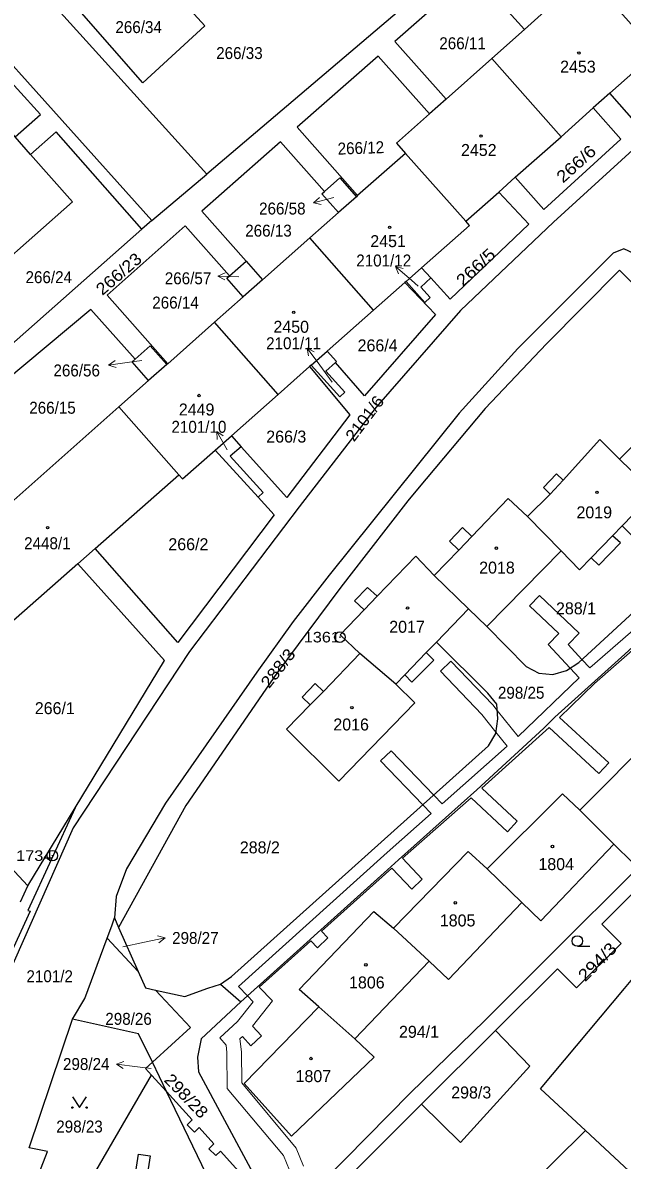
# Model space of a CAD drawing. Extents: x -679733 to -673243, y -1075091 to -1066557.
# Drawn here: x -676350.8 to -676265.6, y -1072172.5 to -1072010.9 of the extents above; entities that cross this region are included whole.
import ezdxf
from ezdxf.enums import TextEntityAlignment as Align

# ---------------------------------------------------------------- set-up
doc = ezdxf.new("R2010")
doc.units = 0
doc.header["$LTSCALE"] = 0.68
for name, color, linetype, lineweight in [('1', 7, 'Continuous', 25), ('13', 7, 'Continuous', 13), ('3', 7, 'Continuous', 25), ('4', 7, 'Continuous', 13), ('5', 7, 'Continuous', 25), ('7', 7, 'Continuous', 13), ('8', 7, 'Continuous', 25)]:
    doc.layers.add(name, color=color, linetype=linetype, lineweight=lineweight)
doc.layers.add('2', color=7, linetype='Continuous')

msp = doc.modelspace()

# ---------------------------------------------------------------- linework, layer by layer
at = {"layer": '1'}
for p, q in [((-676274.34, -1072027.12), (-676269.75, -1072023.02)), ((-676280.84, -1072032.88), (-676274.34, -1072027.12)), ((-676332.46, -1072039.02), (-676324.68, -1072032.42)), ((-676303.42, -1072035.64), (-676305.96, -1072037.89)), ((-676287.88, -1072039.13), (-676283.18, -1072034.97)), ((-676305.96, -1072037.89), (-676310.02, -1072041.48)), ((-676310.02, -1072041.48), (-676316.75, -1072047.44)), ((-676321.46, -1072046.88), (-676319.1, -1072044.79)), ((-676319.1, -1072044.79), (-676316.75, -1072047.44)), ((-676296.36, -1072047.67), (-676294.17, -1072045.73)), ((-676294.17, -1072045.73), (-676292.84, -1072047.18)), ((-676316.75, -1072047.44), (-676319.5, -1072049.87)), ((-676300.97, -1072051.74), (-676296.53, -1072047.82)), ((-676319.5, -1072049.87), (-676323.58, -1072053.48)), ((-676309.84, -1072059.58), (-676307.58, -1072057.58)), ((-676330.35, -1072059.48), (-676332.94, -1072061.76)), ((-676314.54, -1072063.74), (-676310.06, -1072059.78)), ((-676306.39, -1072059.19), (-676307.75, -1072060.44)), ((-676328.63, -1072075.17), (-676337.16, -1072065.5)), ((-676321.18, -1072069.61), (-676319.8, -1072071.15)), ((-676317.38, -1072078.34), (-676323.47, -1072071.63)), ((-676340.54, -1072085.64), (-676328.63, -1072075.17)), ((-676297.79, -1072104.89), (-676302.94, -1072100.52)), ((-676271.65, -1072122.81), (-676266.81, -1072127.6)), ((-676284.85, -1072131.14), (-676279.92, -1072135.93)), ((-676351.13, -1072135.81), (-676350.1, -1072133.56)), ((-676337.21, -1072139.47), (-676334.43, -1072145.69)), ((-676334.43, -1072145.69), (-676338.84, -1072140.97)), ((-676298.13, -1072139.57), (-676293.08, -1072144.24)), ((-676322.71, -1072147.5), (-676319.85, -1072150.02)), ((-676308.73, -1072150.74), (-676303.63, -1072155.28)), ((-676294.16, -1072164.58), (-676283.66, -1072154.11))]:
    msp.add_line(p, q, dxfattribs=at)
for points in [[(-676390.45, -1072017.54), (-676393.75, -1072020.45), (-676398.47, -1072016.2), (-676391.69, -1071984.93), (-676388.01, -1071980.59), (-676383.5, -1071982.16), (-676332.46, -1072039.02)], [(-676324.68, -1072032.42), (-676368.06, -1071984.49), (-676370.36, -1071986.54)], [(-676273.47, -1071988.14), (-676275.14, -1071989.58), (-676295.84, -1072007.9), (-676297.3, -1072009.2), (-676324.68, -1072032.42)], [(-676339.34, -1071997.87), (-676338.18, -1071996.86), (-676324.95, -1072011.36), (-676333.76, -1072019.47), (-676346.85, -1072004.49), (-676340.79, -1071999.21)], [(-676279.52, -1072011.86), (-676286.84, -1072003.8), (-676297.97, -1072013.61), (-676290.66, -1072021.77)], [(-676234.47, -1072004.88), (-676240.04, -1072009.78), (-676249.88, -1072015.68), (-676262.29, -1072027.06), (-676264.12, -1072028.98), (-676275.42, -1072039.24), (-676288.64, -1072051.8), (-676300.61, -1072065.52), (-676311.55, -1072079.68), (-676327.13, -1072100.25), (-676343.64, -1072125.3), (-676355.54, -1072152.07), (-676361.36, -1072169.41)], [(-676270.68, -1072004), (-676277.17, -1072009.77), (-676279.52, -1072011.86), (-676284.18, -1072016)], [(-676267.4, -1072020.94), (-676260.82, -1072015.12), (-676270.68, -1072004)], [(-676256.31, -1072011.08), (-676252.6, -1072015.25), (-676263.63, -1072025.26), (-676267.4, -1072020.94), (-676269.75, -1072023.02)], [(-676351.9, -1072027.15), (-676348.3, -1072023.98), (-676358.17, -1072013.15), (-676361.59, -1072016.16)], [(-676293.02, -1072023.86), (-676300.33, -1072015.69), (-676311.85, -1072025.74), (-676303.24, -1072035.48)], [(-676274.34, -1072027.12), (-676284.18, -1072016), (-676290.66, -1072021.77), (-676293.02, -1072023.86)], [(-676349.72, -1072029.63), (-676351.9, -1072027.15), (-676355.71, -1072022.83)], [(-676269.75, -1072023.02), (-676265.83, -1072027.45), (-676276.78, -1072037.46), (-676280.84, -1072032.88), (-676283.18, -1072034.97)], [(-676293.02, -1072023.86), (-676297.73, -1072028.05), (-676296.46, -1072029.48)], [(-676333.89, -1072040.27), (-676346.08, -1072026.42), (-676349.72, -1072029.63)], [(-676307.95, -1072034.91), (-676314.21, -1072027.83), (-676325.37, -1072037.71), (-676319.1, -1072044.79)], [(-676360.45, -1072039.08), (-676354.5, -1072045.83), (-676343.77, -1072036.38), (-676349.72, -1072029.63)], [(-676287.88, -1072039.13), (-676296.46, -1072029.48), (-676303.24, -1072035.48), (-676303.42, -1072035.64)], [(-676307.95, -1072034.91), (-676305.76, -1072032.98), (-676303.42, -1072035.64)], [(-676305.96, -1072037.89), (-676308.31, -1072035.23), (-676307.95, -1072034.91)], [(-676283.18, -1072034.97), (-676278.93, -1072039.55), (-676290.07, -1072050.21), (-676292.84, -1072047.18), (-676294.28, -1072048.51)], [(-676332.46, -1072039.02), (-676333.89, -1072040.27), (-676354.54, -1072058.47)], [(-676294.17, -1072045.73), (-676287.36, -1072039.71), (-676287.88, -1072039.13)], [(-676321.46, -1072046.88), (-676327.73, -1072039.79), (-676338.85, -1072049.64), (-676330.23, -1072059.37)], [(-676307.58, -1072057.58), (-676300.97, -1072051.74), (-676310.02, -1072041.48)], [(-676264, -1072043.7), (-676265.41, -1072043.04), (-676266.91, -1072043.66), (-676280.47, -1072057.22), (-676288.79, -1072066.37), (-676307.29, -1072089.39), (-676312.38, -1072095.98), (-676317.56, -1072103.19), (-676330.52, -1072121.78), (-676336.1, -1072131.13), (-676337.54, -1072135.08), (-676337.8, -1072138.08), (-676337.21, -1072139.47)], [(-676240.08, -1072072.23), (-676266.01, -1072046.09), (-676276.38, -1072056.54), (-676285.12, -1072065.72), (-676294.72, -1072077.17), (-676296.11, -1072078.86), (-676304.49, -1072089.63), (-676305.76, -1072091.28), (-676314.74, -1072103.31), (-676327.66, -1072122.12), (-676337.21, -1072139.47)], [(-676319.5, -1072049.87), (-676321.84, -1072047.22), (-676321.46, -1072046.88)], [(-676296.53, -1072047.82), (-676292.18, -1072052.38), (-676302.25, -1072063.92), (-676306.39, -1072059.19)], [(-676294.28, -1072048.51), (-676292.93, -1072049.98), (-676293.67, -1072050.66), (-676296.36, -1072047.67), (-676296.53, -1072047.82)], [(-676334.87, -1072058.74), (-676341.13, -1072051.66), (-676359.65, -1072067.09), (-676356.54, -1072070.65), (-676360.67, -1072074.31)], [(-676323.58, -1072053.48), (-676330.23, -1072059.37), (-676330.35, -1072059.48)], [(-676328.63, -1072075.17), (-676328.11, -1072075.74), (-676323.47, -1072071.63), (-676321.18, -1072069.61), (-676314.54, -1072063.74), (-676323.58, -1072053.48)], [(-676334.87, -1072058.74), (-676332.7, -1072056.82), (-676330.35, -1072059.48)], [(-676332.94, -1072061.76), (-676335.29, -1072059.11), (-676334.87, -1072058.74)], [(-676307.58, -1072057.58), (-676306.26, -1072059.07), (-676306.39, -1072059.19)], [(-676310.06, -1072059.78), (-676304.35, -1072066.65), (-676313.32, -1072078.36), (-676319.8, -1072071.15), (-676321.34, -1072072.5), (-676316.64, -1072077.67), (-676317.38, -1072078.34)], [(-676307.75, -1072060.44), (-676305.04, -1072063.39), (-676305.78, -1072064.07), (-676309.84, -1072059.58), (-676310.06, -1072059.78)], [(-676360.67, -1072074.31), (-676354.71, -1072081.03), (-676337.16, -1072065.5), (-676332.94, -1072061.76)], [(-676258.33, -1072080.34), (-676247.73, -1072069.07), (-676255.47, -1072061.87), (-676260.7, -1072067.46), (-676261.9, -1072066.35), (-676263.75, -1072068.32), (-676262.55, -1072069.42), (-676266.04, -1072072.92)], [(-676266.04, -1072072.92), (-676268.82, -1072070.12), (-676274.03, -1072075.93), (-676274.96, -1072075.01), (-676276.83, -1072076.95), (-676275.88, -1072077.88), (-676279.09, -1072081.08)], [(-676265.65, -1072082.41), (-676261.08, -1072077.71), (-676266.04, -1072072.92)], [(-676234.17, -1072073.62), (-676235.64, -1072073.88), (-676237.99, -1072075.59), (-676265.27, -1072100.61), (-676275.23, -1072109.6), (-676276.77, -1072111.16), (-676286.32, -1072119.92), (-676297.44, -1072129.87), (-676298.99, -1072131.29), (-676308.94, -1072140.21), (-676310.44, -1072141.58), (-676319.85, -1072150.02)], [(-676317.38, -1072078.34), (-676315.11, -1072080.85), (-676328.8, -1072098.99), (-676340.54, -1072085.64), (-676342.98, -1072087.79)], [(-676279.09, -1072081.08), (-676281.83, -1072078.52), (-676287.02, -1072083.91), (-676288.36, -1072082.62), (-676290.2, -1072084.57), (-676288.86, -1072085.87), (-676292.35, -1072089.46)], [(-676287.48, -1072094.21), (-676284.9, -1072096.72), (-676274.34, -1072085.96), (-676279.09, -1072081.08)], [(-676284.9, -1072096.72), (-676279.29, -1072102.39), (-676277.51, -1072103.31), (-676275.49, -1072103.54), (-676273.55, -1072102.97), (-676271.81, -1072101.79), (-676262.19, -1072092.98), (-676261.01, -1072091.32), (-676260.66, -1072089.36), (-676261.21, -1072087.42), (-676262.28, -1072085.73), (-676265.65, -1072082.41)], [(-676274.34, -1072085.96), (-676271.72, -1072088.64), (-676270.07, -1072086.95), (-676268.97, -1072087.97), (-676265.9, -1072084.79), (-676267.02, -1072083.81), (-676265.65, -1072082.41)], [(-676343.37, -1072122.47), (-676330.66, -1072101.53), (-676342.98, -1072087.79), (-676354.59, -1072098)], [(-676292.35, -1072089.46), (-676294.98, -1072086.72), (-676300.45, -1072092.41), (-676301.84, -1072091.14), (-676303.7, -1072093.06), (-676302.32, -1072094.33), (-676305.73, -1072097.86), (-676302.94, -1072100.52)], [(-676297.79, -1072104.89), (-676296.54, -1072103.57), (-676295.54, -1072104.59), (-676292.41, -1072101.47), (-676293.5, -1072100.4), (-676292.05, -1072098.91), (-676287.48, -1072094.21), (-676292.35, -1072089.46)], [(-676322.71, -1072147.5), (-676321.18, -1072146.43), (-676284.63, -1072113.67), (-676283.61, -1072111.92), (-676283.33, -1072109.83), (-676283.47, -1072107.72), (-676284.75, -1072106.17), (-676292.05, -1072098.91)], [(-676302.94, -1072100.52), (-676308.1, -1072105.92), (-676309.25, -1072104.82), (-676311.11, -1072106.73), (-676309.99, -1072107.82), (-676313.36, -1072111.27), (-676305.91, -1072118.68), (-676295.11, -1072107.56), (-676297.79, -1072104.89)], [(-676284.85, -1072131.14), (-676274.15, -1072120.47), (-676271.65, -1072122.81), (-676260.88, -1072111.94)], [(-676260.88, -1072111.94), (-676260.53, -1072111.59), (-676250.46, -1072120.98), (-676252.6, -1072123.12), (-676268.52, -1072139), (-676265.8, -1072141.72), (-676272.14, -1072148.04), (-676274.85, -1072145.32), (-676283.66, -1072154.11)], [(-676314.17, -1072181.67), (-676295.75, -1072163.02), (-676285.1, -1072152.63), (-676254.08, -1072121.64), (-676252.54, -1072120.1), (-676253.28, -1072119.37)], [(-676253.28, -1072119.37), (-676264.13, -1072130.26), (-676266.81, -1072127.6)], [(-676361.93, -1072120.84), (-676350.1, -1072133.56), (-676343.37, -1072122.47)], [(-676270.88, -1072168.29), (-676277.23, -1072162.38), (-676265.31, -1072148.11), (-676256.78, -1072137.9), (-676241.85, -1072120.67)], [(-676343.37, -1072122.47), (-676350.1, -1072137.03), (-676349.75, -1072137.16), (-676353.17, -1072144.59), (-676355.54, -1072152.07)], [(-676266.81, -1072127.6), (-676277.22, -1072138.5), (-676279.92, -1072135.93)], [(-676298.13, -1072139.57), (-676287.55, -1072128.66), (-676284.85, -1072131.14)], [(-676279.92, -1072135.93), (-676290.35, -1072146.85), (-676293.08, -1072144.24), (-676303.63, -1072155.28)], [(-676308.73, -1072150.74), (-676311.53, -1072148.25), (-676300.92, -1072137.19), (-676298.13, -1072139.57)], [(-676338.84, -1072140.97), (-676338.19, -1072139.21), (-676337.8, -1072138.08)], [(-676343.76, -1072152.5), (-676342.01, -1072149.56), (-676338.84, -1072140.97)], [(-676334.43, -1072145.69), (-676333.38, -1072148.04), (-676331.94, -1072148.36)], [(-676331.94, -1072148.36), (-676327.79, -1072149.28), (-676324.52, -1072148.09), (-676322.71, -1072147.5)], [(-676332.41, -1072158.61), (-676327.01, -1072153.65), (-676331.94, -1072148.36)], [(-676319.85, -1072150.02), (-676325.49, -1072155.27), (-676326.01, -1072157.89), (-676325.85, -1072159.99), (-676315.42, -1072179.35)], [(-676303.63, -1072155.28), (-676300.9, -1072157.89), (-676312.65, -1072169.09), (-676319.35, -1072161.63), (-676308.73, -1072150.74)], [(-676352.6, -1072193.99), (-676352.22, -1072188.6), (-676351.08, -1072181.03), (-676347.29, -1072171.29), (-676349.93, -1072170.78), (-676343.76, -1072152.5)], [(-676332.41, -1072158.61), (-676334.36, -1072154.57), (-676343.76, -1072152.5)], [(-676283.66, -1072154.11), (-676278.75, -1072159.14), (-676288.63, -1072170), (-676294.16, -1072164.58), (-676312.77, -1072183.15), (-676307.64, -1072187.69), (-676298.52, -1072195.75), (-676284.29, -1072181.62), (-676270.88, -1072168.29)], [(-676332.51, -1072160.42), (-676333.36, -1072159.49), (-676332.41, -1072158.61)], [(-676332.51, -1072160.42), (-676330.4, -1072162.76), (-676332.41, -1072158.61)], [(-676350.01, -1072190.49), (-676341.31, -1072175.54), (-676332.51, -1072160.42)], [(-676309.59, -1072189.26), (-676318.51, -1072180.59), (-676320.33, -1072179.67), (-676322.23, -1072179.66), (-676330.4, -1072162.76)], [(-676330.4, -1072162.76), (-676326.75, -1072166.8), (-676327.47, -1072167.52), (-676326.4, -1072168.52), (-676325.77, -1072167.89), (-676323.69, -1072170.19), (-676324.39, -1072170.89), (-676323.37, -1072171.87), (-676322.73, -1072171.26), (-676315.42, -1072179.35)], [(-676262.1, -1072175.5), (-676262.61, -1072175.99), (-676270.88, -1072168.29)]]:
    msp.add_lwpolyline(points, dxfattribs=at)
msp.add_lwpolyline([(-676334.25, -1072181.74), (-676335.9, -1072181.54), (-676334.38, -1072171.68), (-676332.73, -1072171.88)], close=True, dxfattribs=at)
at = {"layer": '13'}
for points in [[(-676259.39, -1072093.13), (-676270.23, -1072102.59), (-676271.36, -1072101.38), (-676273.32, -1072099.27), (-676271.75, -1072097.65), (-676277.38, -1072092.28), (-676278.8, -1072093.78), (-676274.67, -1072097.71), (-676276.16, -1072099.25), (-676273.02, -1072102.61), (-676271.74, -1072103.99), (-676280.44, -1072112.33), (-676283.41, -1072108.62), (-676284.04, -1072107.83), (-676290, -1072101.63), (-676291.48, -1072103.05), (-676285.6, -1072109.19), (-676283.58, -1072111.71), (-676281.98, -1072113.71), (-676291.22, -1072121.9), (-676292.42, -1072120.65), (-676298.49, -1072114.34), (-676299.97, -1072115.76), (-676293.96, -1072122.03), (-676292.77, -1072123.27), (-676299.05, -1072128.8), (-676310.53, -1072139.17), (-676320.17, -1072147.84), (-676318.89, -1072149.16), (-676318.07, -1072150.02), (-676320.32, -1072152.81), (-676322.82, -1072155.15), (-676321.94, -1072156.16), (-676321.82, -1072157.24), (-676321.76, -1072162.34), (-676313.75, -1072171.84), (-676312.94, -1072173.92)], [(-676310.94, -1072173.36), (-676311.95, -1072170.82), (-676319.7, -1072161.54), (-676319.76, -1072157.12), (-676319.96, -1072155.29), (-676319.61, -1072154.97), (-676318.4, -1072156.26), (-676316.9, -1072154.86), (-676318.2, -1072153.46), (-676315.33, -1072149.9), (-676317.21, -1072147.94), (-676309.89, -1072141.37), (-676308.95, -1072142.35), (-676307.47, -1072140.93), (-676308.36, -1072140), (-676298.4, -1072131.01), (-676295.55, -1072134.01), (-676294.05, -1072132.59), (-676296.88, -1072129.63), (-676287.11, -1072121.03), (-676281.96, -1072125.85), (-676280.56, -1072124.35), (-676285.57, -1072119.65), (-676276.03, -1072111.07), (-676268.95, -1072117.6), (-676267.55, -1072116.08), (-676274.54, -1072109.64), (-676269.6, -1072104.78), (-676256.51, -1072093.34)]]:
    msp.add_lwpolyline(points, dxfattribs=at)
at = {"layer": '3'}
msp.add_line((-676272.013, -1072142.13), (-676270.263, -1072142.13), dxfattribs=at)
msp.add_lwpolyline([(-676343.76, -1072163.539), (-676342.76, -1072165.04), (-676341.76, -1072163.539)], dxfattribs=at)
for centre, radius in [((-676272.0129, -1072141.3798), 0.75), ((-676343.76, -1072165.0395), 0.1), ((-676341.76, -1072165.0395), 0.1)]:
    msp.add_circle(centre, radius, dxfattribs=at)
at = {"layer": '4'}
for p, q in [((-676275.88, -1072077.88), (-676274.03, -1072075.93)), ((-676287.02, -1072083.91), (-676288.86, -1072085.87)), ((-676267.02, -1072083.81), (-676270.07, -1072086.95)), ((-676300.45, -1072092.41), (-676302.32, -1072094.33)), ((-676296.54, -1072103.57), (-676293.5, -1072100.4)), ((-676308.1, -1072105.92), (-676309.99, -1072107.82))]:
    msp.add_line(p, q, dxfattribs=at)
at = {"layer": '5'}
for centre in [(-676271.7968, -1072015.2292), (-676285.6968, -1072027.0192), (-676298.6868, -1072039.9992), (-676312.3168, -1072052.0692), (-676325.7768, -1072063.8892), (-676269.2368, -1072077.6492), (-676347.2868, -1072082.6692), (-676283.5168, -1072085.5692), (-676296.1468, -1072094.0692), (-676304.0568, -1072108.2392), (-676275.5568, -1072127.9592), (-676289.3668, -1072135.9592), (-676302.0668, -1072144.7692), (-676309.8668, -1072158.0792)]:
    msp.add_circle(centre, 0.175, dxfattribs=at)
at = {"layer": '7'}
for p, q in [((-676309.512, -1072036.486), (-676308.419, -1072036.73)), ((-676297.855, -1072045.541), (-676297.428, -1072046.576)), ((-676323.099, -1072046.935), (-676322.116, -1072047.471)), ((-676310.394, -1072057.152), (-676310.21, -1072058.257)), ((-676338.622, -1072059.548), (-676337.56, -1072059.904)), ((-676323.255, -1072068.995), (-676323.207, -1072070.114)), ((-676330.605, -1072140.936), (-676331.688, -1072140.654)), ((-676337.499, -1072158.874), (-676336.566, -1072159.493))]:
    msp.add_line(p, q, dxfattribs=at)
for points in [[(-676306.6, -1072035.76), (-676309.512, -1072036.486), (-676308.661, -1072035.758)], [(-676294.63, -1072048.34), (-676295.59, -1072047.51), (-676297.855, -1072045.541), (-676296.771, -1072045.82)], [(-676320.1, -1072047.04), (-676323.099, -1072046.935), (-676322.081, -1072046.47)], [(-676306.85, -1072061.99), (-676308.63, -1072059.58), (-676310.394, -1072057.152), (-676309.4, -1072057.668)], [(-676333.92, -1072058.89), (-676335.65, -1072059.13), (-676338.622, -1072059.548), (-676337.7, -1072058.912)], [(-676321.8, -1072071.62), (-676323.255, -1072068.995), (-676322.331, -1072069.628)], [(-676336.62, -1072142.19), (-676333.54, -1072141.56), (-676330.605, -1072140.936), (-676331.48, -1072141.634)], [(-676332.59, -1072159.49), (-676334.52, -1072159.24), (-676337.499, -1072158.874), (-676336.444, -1072158.499)]]:
    msp.add_lwpolyline(points, dxfattribs=at)
at = {"layer": '8'}
for centre, radius in [((-676305.76, -1072098.2098), 0.75), ((-676305.76, -1072098.2098), 0.03), ((-676346.62, -1072129.2498), 0.75), ((-676346.62, -1072129.2498), 0.03)]:
    msp.add_circle(centre, radius, dxfattribs=at)

# ---------------------------------------------------------------- texts
at = {"layer": '2', "width": 0.95}
for s, p in [('266/34', (-676337.66, -1072012.39)), ('266/33', (-676323.34, -1072016.08)), ('298/27', (-676329.6, -1072141.8))]:
    msp.add_text(s, height=1.7, dxfattribs=at).set_placement(p)
for s, p in [('266/11', (-676288.329, -1072014.69)), ('266/58', (-676313.939, -1072038.17)), ('266/13', (-676315.909, -1072041.31)), ('2101/12', (-676299.53, -1072045.55)), ('266/24', (-676347.129, -1072047.92)), ('266/57', (-676327.339, -1072048.08)), ('266/14', (-676329.119, -1072051.529)), ('2101/11', (-676312.34, -1072057.31)), ('266/56', (-676343.159, -1072061.17)), ('266/15', (-676346.599, -1072066.47)), ('2101/10', (-676325.79, -1072069.18)), ('2448/1', (-676347.329, -1072085.72)), ('298/25', (-676279.999, -1072106.96)), ('2101/2', (-676346.999, -1072147.239)), ('298/26', (-676335.789, -1072153.29)), ('298/23', (-676342.759, -1072168.59))]:
    msp.add_text(s, height=1.7, dxfattribs=at).set_placement(p, align=Align.CENTER)
at = {"layer": '2'}
for s, p in [('2453', (-676271.94, -1072018.009)), ('2452', (-676286.02, -1072029.85)), ('2451', (-676298.91, -1072042.8)), ('2450', (-676312.68, -1072054.97)), ('266/4', (-676300.4, -1072057.61)), ('2449', (-676326.12, -1072066.72)), ('266/3', (-676313.38, -1072070.57)), ('266/2', (-676327.29, -1072085.86)), ('266/1', (-676346.27, -1072109.15))]:
    msp.add_text(s, height=1.7, dxfattribs=at).set_placement(p, align=Align.CENTER)
for s, rotation, width, p in [('266/12', 2, 0.95, (-676306.05, -1072029.669)), ('266/23', 41, 1.1, (-676339.512, -1072049.751)), ('2101/6', 53, 1.05, (-676303.751, -1072070.561)), ('288/3', 52, 1.1, (-676315.81, -1072105.603)), ('294/3', 45, 1.15, (-676270.898, -1072147.251))]:
    msp.add_text(s, height=1.7, rotation=rotation, dxfattribs=dict(at, width=width)).set_placement(p)
for s, rotation, width, p in [('266/6', 42, 1.15, (-676271.6218, -1072031.5998)), ('266/5', 43, 1.15, (-676285.8832, -1072046.2812)), ('298/28', 314, 1.1, (-676328.2006, -1072163.9735))]:
    msp.add_text(s, height=1.7, rotation=rotation, dxfattribs=dict(at, width=width)).set_placement(p, align=Align.CENTER)
for s, p in [('2019', (-676272.14, -1072081.33)), ('2018', (-676285.97, -1072089.18)), ('288/1', (-676275.05, -1072094.97)), ('2017', (-676298.75, -1072097.59)), ('2016', (-676306.69, -1072111.47)), ('288/2', (-676319.98, -1072128.93)), ('1804', (-676277.55, -1072131.31)), ('1805', (-676291.56, -1072139.31)), ('1806', (-676304.46, -1072148.12)), ('294/1', (-676297.36, -1072155.13)), ('1807', (-676312.06, -1072161.43)), ('298/3', (-676289.94, -1072163.749))]:
    msp.add_text(s, height=1.7, dxfattribs=at).set_placement(p)
at = {"layer": '2', "width": 0.95}
msp.add_text('298/24', height=1.7, dxfattribs=at).set_placement((-676338.5, -1072159.71), align=Align.RIGHT)
at = {"layer": '8', "width": 1.15}
for s, p in [('1361', (-676305.759, -1072098.96)), ('1734', (-676346.619, -1072130))]:
    msp.add_text(s, height=1.5, dxfattribs=at).set_placement(p, align=Align.RIGHT)

doc.saveas('drawing.dxf')
